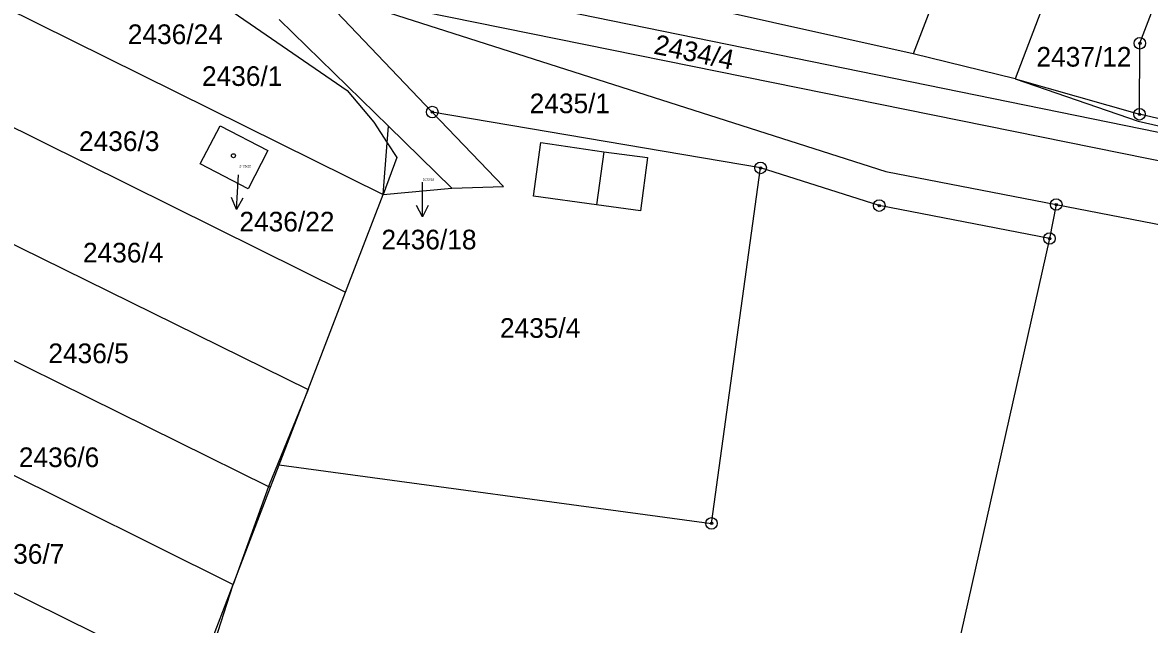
# Model space of a CAD drawing. Extents: x -755819 to -753140, y -1169796 to -1166000.
# Drawn here: x -755357.6 to -755260.2, y -1168344.9 to -1168292.9 of the extents above; entities that cross this region are included whole.
import ezdxf

# ---------------------------------------------------------------- set-up
doc = ezdxf.new("R2010")
doc.units = 0
for name, color, linetype in [('Vrstva 1', 7, 'Continuous'), ('Vrstva 16', 7, 'Continuous'), ('Vrstva 18', 7, 'Continuous'), ('Vrstva 19', 7, 'Continuous'), ('Vrstva 24', 7, 'Continuous'), ('Vrstva 25', 7, 'Continuous'), ('Vrstva 4', 7, 'Continuous'), ('Vrstva 6', 7, 'Continuous')]:
    doc.layers.add(name, color=color, linetype=linetype)

msp = doc.modelspace()

# ---------------------------------------------------------------- linework, layer by layer
at = {"layer": 'Vrstva 1'}
for p, q in [((-755275.28, -1168281.55), (-755280.62, -1168295.57)), ((-755267.97, -1168287.64), (-755271.82, -1168297.75)), ((-755332.37, -1168289.95), (-755282.99, -1168305.75)), ((-755322.2, -1168300.61), (-755332.37, -1168289.95)), ((-755359.34, -1168291.46), (-755326.45, -1168307.75)), ((-755280.62, -1168295.57), (-755298.88, -1168291.5)), ((-755261.03, -1168294.66), (-755260.03, -1168292.04)), ((-755325.99, -1168301.83), (-755335.45, -1168292.6)), ((-755261.06, -1168300.8), (-755261.03, -1168294.66)), ((-755271.82, -1168297.75), (-755280.62, -1168295.57)), ((-755271.82, -1168297.75), (-755261.06, -1168300.8)), ((-755271.82, -1168297.75), (-755261.17, -1168301.39)), ((-755363.27, -1168299.54), (-755329.69, -1168316.18)), ((-755293.82, -1168305.44), (-755322.2, -1168300.61)), ((-755316.05, -1168307.06), (-755322.2, -1168300.61)), ((-755248.43, -1168303.81), (-755261.06, -1168300.8)), ((-755342.28, -1168305.09), (-755340.55, -1168301.79)), ((-755340.55, -1168301.79), (-755336.41, -1168303.94)), ((-755326.1, -1168303.26), (-755325.99, -1168301.83)), ((-755320.5, -1168307.2), (-755325.99, -1168301.83)), ((-755261.17, -1168301.39), (-755248.61, -1168304.28)), ((-755326.45, -1168307.75), (-755326.1, -1168303.26)), ((-755336.41, -1168303.94), (-755338.11, -1168307.25)), ((-755338.11, -1168307.25), (-755342.28, -1168305.09)), ((-755298.06, -1168336.19), (-755293.82, -1168305.44)), ((-755283.56, -1168308.7), (-755293.82, -1168305.44)), ((-755282.99, -1168305.75), (-755268.26, -1168308.61)), ((-755326.45, -1168307.75), (-755320.5, -1168307.2)), ((-755320.5, -1168307.2), (-755316.05, -1168307.06)), ((-755367.09, -1168307.79), (-755332.93, -1168324.62)), ((-755329.69, -1168316.18), (-755326.45, -1168307.75)), ((-755268.26, -1168308.61), (-755268.84, -1168311.55)), ((-755268.26, -1168308.61), (-755226.03, -1168316.8)), ((-755268.84, -1168311.55), (-755283.56, -1168308.7)), ((-755268.84, -1168311.55), (-755290.31, -1168407.08)), ((-755369.89, -1168316.43), (-755336.36, -1168332.99)), ((-755332.93, -1168324.62), (-755329.69, -1168316.18)), ((-755372.65, -1168324.93), (-755339.41, -1168341.47)), ((-755335.44, -1168331.13), (-755332.93, -1168324.62)), ((-755336.18, -1168333.06), (-755335.44, -1168331.13)), ((-755335.44, -1168331.13), (-755298.06, -1168336.19)), ((-755336.18, -1168333.06), (-755336.36, -1168332.99)), ((-755375.87, -1168333.6), (-755342.67, -1168349.96)), ((-755339.41, -1168341.47), (-755336.18, -1168333.06)), ((-755342.67, -1168349.96), (-755339.41, -1168341.47))]:
    msp.add_line(p, q, dxfattribs=at)
at = {"layer": 'Vrstva 16'}
for p, q in [((-755339.132, -1168309.034), (-755338.95, -1168306.04)), ((-755323.059, -1168309.68), (-755323.06, -1168306.68))]:
    msp.add_line(p, q, dxfattribs=at)
for points in [[(-755338.572, -1168308.067), (-755339.132, -1168309.034), (-755339.57, -1168308.006)], [(-755322.559, -1168308.68), (-755323.059, -1168309.68), (-755323.559, -1168308.68)]]:
    msp.add_lwpolyline(points, dxfattribs=at)
at = {"layer": 'Vrstva 24'}
for centre, radius in [((-755261.03, -1168294.66), 0.5), ((-755261.03, -1168294.66), 0.1), ((-755322.2, -1168300.61), 0.5), ((-755322.2, -1168300.61), 0.1), ((-755261.06, -1168300.8), 0.5), ((-755261.06, -1168300.8), 0.1), ((-755293.82, -1168305.44), 0.5), ((-755293.82, -1168305.44), 0.1), ((-755283.56, -1168308.7), 0.5), ((-755283.56, -1168308.7), 0.1), ((-755268.26, -1168308.61), 0.5), ((-755268.26, -1168308.61), 0.1), ((-755268.84, -1168311.55), 0.5), ((-755268.84, -1168311.55), 0.1), ((-755298.06, -1168336.19), 0.5), ((-755298.06, -1168336.19), 0.1)]:
    msp.add_circle(centre, radius, dxfattribs=at)
at = {"layer": 'Vrstva 25'}
msp.add_circle((-755339.39, -1168304.39), 0.175, dxfattribs=at)
at = {"layer": 'Vrstva 4'}
for p, q in [((-755346.68, -1168286.97), (-755329.56, -1168298.74)), ((-755329.56, -1168298.74), (-755327.25, -1168301.49)), ((-755327.25, -1168301.49), (-755326.1, -1168303.26)), ((-755326.1, -1168303.26), (-755325.27, -1168304.54)), ((-755313.46, -1168307.9), (-755312.83, -1168303.23)), ((-755312.83, -1168303.23), (-755307.38, -1168304.05)), ((-755325.27, -1168304.54), (-755326.45, -1168307.75)), ((-755307.38, -1168304.05), (-755307.99, -1168308.64)), ((-755307.38, -1168304.05), (-755303.59, -1168304.55)), ((-755303.59, -1168304.55), (-755304.21, -1168309.15)), ((-755307.99, -1168308.64), (-755313.46, -1168307.9)), ((-755304.21, -1168309.15), (-755307.99, -1168308.64)), ((-755332.93, -1168324.62), (-755336.36, -1168332.99)), ((-755336.36, -1168332.99), (-755339.41, -1168341.47)), ((-755342.24, -1168350.18), (-755339.41, -1168341.47))]:
    msp.add_line(p, q, dxfattribs=at)
at = {"layer": 'Vrstva 6'}
for p, q in [((-755223.33, -1168309.74), (-755321.5, -1168289.69)), ((-755323.06, -1168291.9), (-755224.92, -1168311.8))]:
    msp.add_line(p, q, dxfattribs=at)

# ---------------------------------------------------------------- texts
at = {"layer": 'Vrstva 16'}
for s, p in [('2436/24', (-755348.522, -1168294.73)), ('2436/22', (-755338.873, -1168310.94)), ('2436/18', (-755326.594, -1168312.49))]:
    msp.add_text(s, height=1.7, dxfattribs=at).set_placement(p)
at = {"layer": 'Vrstva 18'}
msp.add_text('2434/4', height=1.7, rotation=348.30104, dxfattribs=at).set_placement((-755303.138, -1168295.548))
for s, height, p in [('2437/12', 1.7, (-755269.973, -1168296.68)), ('2436/1', 1.7, (-755342.113, -1168298.35)), ('2435/1', 1.7, (-755313.783, -1168300.71)), ('2436/3', 1.7, (-755352.743, -1168303.98)), ('2436/18', 0.2, (-755323.032, -1168306.55)), ('2436/4', 1.7, (-755352.403, -1168313.62)), ('2435/4', 1.7, (-755316.353, -1168320.14)), ('2436/5', 1.7, (-755355.393, -1168322.33)), ('2436/6', 1.7, (-755357.943, -1168331.32)), ('2436/7', 1.7, (-755360.963, -1168339.68))]:
    msp.add_text(s, height=height, dxfattribs=at).set_placement(p)
at = {"layer": 'Vrstva 19'}
msp.add_text('2436/22', height=0.2, dxfattribs=at).set_placement((-755338.882, -1168305.39))

doc.saveas('drawing.dxf')
